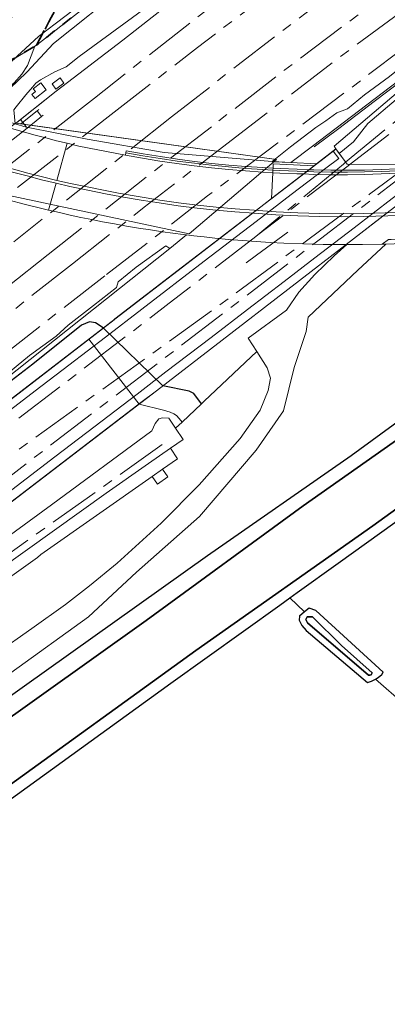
# Model space of a CAD drawing. Extents: x 105780 to 185197, y 477999 to 525027.
# Tile 219 of 562: x 107598 to 107669, y 478099 to 478290. Entities that reach past the tile are written whole.
import ezdxf

# ---------------------------------------------------------------- set-up
doc = ezdxf.new("R2010")
doc.units = 0
doc.linetypes.add('AM-AS', pattern=[16, 10, -2, 2, -2])
doc.linetypes.add('XX-HIDDEN', pattern=[4, 2, -2])
for name, color, linetype, lineweight in [('B-GV-GR-GRAS_GAZON-G', 252, 'Continuous', 13), ('B-GV-GR-MATERIAALGRENS-G', 252, 'XX-HIDDEN', 35), ('B-RO-IE-TERREINAFSCHEIDING_KUNSTMATIG_HEKWERK-G', 252, 'IE-TERREINAFSCHEIDING-KUNSTMATIG', 18), ('B-RO-IE-TERREINAFSCHEIDING_KUNSTMATIG_SCHUTTING-G', 252, 'IE-TERREINAFSCHEIDING-KUNSTMATIG-DICHT', 18), ('B-WE-AM-AS_SPOOR-G', 252, 'AM-AS', 18), ('B-WE-GW-WATERGANG_SLOOT_INSTEEK-G', 252, 'Continuous', 30), ('B-WE-KW-KUNSTWERK-GV', 170, 'Continuous', 18), ('B-WE-OG-TERREIN_ONBEGROEID-GV', 252, 'Continuous', 18), ('B1-WE-GW-TALUD_KRUIN-G', 252, 'Continuous', 25), ('B1-WE-IE-MEUBILAIR_WEGMEUBILAIR-G', 7, 'Continuous', 18), ('B1-WE-IE-MEUBILAIR_WEGMEUBILAIR-GV', 7, 'Continuous', 18), ('B1-WE-KW-KUNSTWERK_GELUIDSWERING_SCHERM-G', 170, 'Continuous', 18), ('B1-WE-KW-KUNSTWERK_PERRON-GV', 252, 'Continuous', 18), ('B1-WE-VH-ONVERHARD-GV', 252, 'Continuous', 18), ('B1-WE-VH-VERHARDING_ASFALT-GV', 252, 'Continuous', 18), ('B1-WE-VH-VERHARDING_GESLOTEN-GV', 252, 'Continuous', 18), ('B1-WE-VH-VERHARDING_HALFVERHARDING-GV', 252, 'Continuous', 18), ('B1-WE-VH-VERHARDING_OPEN-GV', 252, 'Continuous', 18)]:
    doc.layers.add(name, color=color, linetype=linetype, lineweight=lineweight)
doc.linetypes.add('IE-TERREINAFSCHEIDING-KUNSTMATIG', pattern='A,4,[82,NLCS.SHX,S=0.75,R=90,X=0,Y=0],4,-2', length=10)
doc.linetypes.add('IE-TERREINAFSCHEIDING-KUNSTMATIG-DICHT', pattern='A,8,-1,[82,NLCS.SHX,S=0.75,R=90,X=0,Y=0],-1', length=10)

msp = doc.modelspace()

# ---------------------------------------------------------------- linework, layer by layer
at = {"layer": 'B-GV-GR-GRAS_GAZON-G', "flags": 128}
for points in [[(107600.824, 478284.923), (107599.429, 478281.154), (107598.286, 478279.491), (107596.839, 478277.827), (107595.052, 478276.398), (107589.4, 478274.279), (107587.751, 478272.658), (107591.992, 478271.381), (107592.89, 478273.31), (107594.36, 478275.169), (107599.282, 478279.87), (107604.434, 478285.447), (107618.761, 478296.894), (107628.528, 478304.194), (107628.183, 478305.667), (107627.895, 478305.978), (107612.383, 478293.948), (107601.165, 478285.129)], [(107650.542, 478262.327), (107655.512, 478262.067), (107659.283, 478264.978), (107658.991, 478265.502), (107676.648, 478280.568), (107680.442, 478283.729), (107680.463, 478285.085), (107654.766, 478265.528)], [(107589.4, 478274.279), (107595.052, 478276.398), (107596.839, 478277.827), (107598.286, 478279.491), (107599.429, 478281.154), (107600.824, 478284.923), (107597.831, 478283.118), (107596.988, 478282.61), (107594.966, 478280.726), (107595.426, 478280.204)], [(107600.948, 478276.125), (107600.538, 478276.631), (107601.985, 478277.802), (107603.059, 478276.476), (107600.926, 478274.749), (107600.261, 478275.569)], [(107605.721, 478278.771), (107606.479, 478277.763), (107604.928, 478276.596), (107604.17, 478277.604)]]:
    msp.add_lwpolyline(points, close=True, dxfattribs=at)
for points in [[(107618.761, 478296.894), (107604.434, 478285.447), (107599.282, 478279.87), (107594.36, 478275.169), (107592.89, 478273.31), (107591.992, 478271.381), (107597.001, 478269.869), (107596.737, 478272.561), (107597.232, 478273.181), (107599.114, 478275.484), (107600.353, 478276.98), (107601.048, 478277.725), (107601.925, 478278.389), (107604.724, 478279.927), (107606.948, 478280.894), (107609.425, 478282.958), (107622.472, 478292.458)], [(107622.472, 478292.458), (107609.425, 478282.958), (107606.948, 478280.894), (107604.724, 478279.927), (107601.925, 478278.389), (107601.048, 478277.725), (107600.353, 478276.98), (107599.114, 478275.484), (107597.232, 478273.181), (107596.737, 478272.561), (107597.001, 478269.869), (107598.041, 478270.694), (107604.974, 478276.194), (107617.941, 478286.114), (107631.373, 478296.74)], [(107595.405, 478219.294), (107600.419, 478223.167), (107609.888, 478230.733), (107611.42, 478231.399), (107612.628, 478231.236), (107614.128, 478230.217), (107625.686, 478218.969), (107630.829, 478217.94), (107631.728, 478217.521), (107633.204, 478215.494), (107633.75, 478216.006), (107643.922, 478225.669), (107642.282, 478228.256), (107649.701, 478233.668), (107652.122, 478237.163), (107655.186, 478240.593), (107658.959, 478244.23), (107661.438, 478246.398), (107660.648, 478246.396), (107656.835, 478246.44), (107653.023, 478246.537), (107649.212, 478246.688), (107646.525, 478246.829), (107643.839, 478246.998), (107641.155, 478247.195), (107638.473, 478247.42), (107635.794, 478247.673), (107633.752, 478247.885), (107631.712, 478248.114), (107630.311, 478248.283), (107627.025, 478245.672), (107592.303, 478218.075)], [(107583.715, 478181.069), (107604.085, 478195.858), (107623.578, 478210.27), (107624.207, 478211.669), (107624.93, 478212.552), (107625.657, 478212.741), (107626.854, 478212.71), (107628.141, 478210.745), (107629.425, 478211.95), (107628.876, 478212.66), (107628.345, 478213.207), (107627.838, 478213.557), (107627.109, 478213.866), (107625.836, 478214.265), (107621.091, 478215.434), (107611.313, 478228.053), (107570.73, 478196.843)], [(107573.024, 478152.688), (107600.278, 478171.854), (107606.787, 478176.517), (107611.44, 478180.123), (107616.8, 478184.545), (107625.36, 478192.296), (107632.73, 478199.728), (107640.742, 478208.762), (107644.576, 478214.226), (107646.149, 478218.089), (107646.578, 478220.46), (107645.961, 478222.453), (107643.922, 478225.669), (107633.75, 478216.006), (107633.204, 478215.494), (107629.425, 478211.95), (107628.141, 478210.745), (107629.665, 478208.588), (107627.17, 478206.889), (107628.533, 478204.834), (107625.637, 478202.804), (107626.693, 478201.309), (107624.659, 478199.873), (107623.599, 478201.374), (107602.026, 478186.25), (107601.353, 478185.635), (107547.007, 478146.913)], [(107672.618, 478157.112), (107667.023, 478162.036), (107666.232, 478161.602), (107665.474, 478161.39), (107653.544, 478171.471), (107652.714, 478172.433), (107652.203, 478173.494), (107652.214, 478174.232), (107653.175, 478175.062), (107650.353, 478177.812), (107648.403, 478176.411), (107627.243, 478161.211), (107590.581, 478134.762), (107570.404, 478120.736), (107565.733, 478117.49), (107565.502, 478117.329), (107565.333, 478117.211), (107539.943, 478097.716)]]:
    msp.add_lwpolyline(points, dxfattribs=at)
at = {"layer": 'B-GV-GR-MATERIAALGRENS-G', "flags": 128}
for points in [[(107592.524, 478279.042), (107595.024, 478281.913), (107596.955, 478282.59), (107596.988, 478282.61), (107597.831, 478283.118), (107600.824, 478284.923), (107601.165, 478285.129), (107603.752, 478290.022), (107606.122, 478294.421), (107610.703, 478304.155), (107612.706, 478309.036), (107614.107, 478312.448), (107620.676, 478317.524), (107641.102, 478333.513), (107651.937, 478342.157), (107652.519, 478346.753), (107646.8, 478345.706), (107639.722, 478344.64), (107638.085, 478344.348), (107633.197, 478343.345), (107624.401, 478341.897), (107622.072, 478341.562), (107619.03, 478341.371), (107615.559, 478329.364), (107614.378, 478324.194), (107611.526, 478316.173), (107608.875, 478310.875), (107605.003, 478304.895), (107601.178, 478299.682), (107598.782, 478296.579), (107597.361, 478293.875), (107596.367, 478290.986), (107595.563, 478287.186), (107594.089, 478282.125), (107592.352, 478278.844)], [(107603.752, 478290.022), (107601.165, 478285.129), (107612.383, 478293.948), (107627.895, 478305.978), (107630.436, 478307.949), (107631.205, 478308.545), (107625.737, 478315.649), (107623.522, 478313.886), (107620.676, 478317.524), (107614.107, 478312.448), (107612.706, 478309.036), (107610.703, 478304.155), (107606.122, 478294.421)]]:
    msp.add_lwpolyline(points, close=True, dxfattribs=at)
at = {"layer": 'B-RO-IE-TERREINAFSCHEIDING_KUNSTMATIG_HEKWERK-G', "flags": 128}
for points in [[(107961.993, 478538.525), (107960.393, 478539.218), (107958.023, 478538.784), (107955.663, 478537.499), (107915.734, 478510.517), (107899.752, 478499.86), (107882.336, 478487.734), (107884.22, 478484.597), (107870.595, 478475.2), (107852.368, 478464.176), (107835.586, 478453.34), (107829.724, 478449.114), (107825.12, 478446.458), (107821.645, 478444.283), (107815.078, 478439.897), (107800.008, 478428.752), (107788.9, 478421.476), (107753.163, 478397.088), (107729.564, 478379.182), (107715.55, 478369.612), (107698.651, 478358.281), (107683.236, 478347.785), (107675.077, 478341.757), (107663.369, 478332.648), (107658.647, 478328.411), (107655.748, 478325.675), (107651.242, 478320.688), (107641.102, 478333.513), (107620.676, 478317.524), (107623.522, 478313.886), (107628.199, 478307.314), (107611.805, 478294.656), (107601.536, 478286.847), (107594.966, 478280.726)], [(107655.094, 478265.368), (107659.865, 478268.948), (107666.723, 478274.187), (107679.721, 478284.028), (107693.353, 478294.739), (107694.191, 478294.926), (107706.961, 478305.321), (107720.613, 478316.391)], [(107641.874, 478242.872), (107643.894, 478244.365), (107649.996, 478248.822)]]:
    msp.add_lwpolyline(points, dxfattribs=at)
at = {"layer": 'B-RO-IE-TERREINAFSCHEIDING_KUNSTMATIG_SCHUTTING-G', "flags": 128}
for points in [[(107654.766, 478265.528), (107680.463, 478285.085), (107688.424, 478291.143), (107692.843, 478294.805), (107693.709, 478294.528), (107717.967, 478314.129), (107729.899, 478323.911)], [(107676.648, 478280.568), (107658.991, 478265.502), (107659.283, 478264.978), (107655.512, 478262.067)], [(107601.595, 478272.62), (107601.295, 478272.367), (107598.094, 478269.859)], [(107600.025, 478269.591), (107602.156, 478271.273), (107602.465, 478271.514)], [(107585.436, 478258.136), (107599.334, 478269.046), (107600.025, 478269.591)], [(107655.047, 478261.709), (107658.753, 478264.569), (107659.283, 478264.978)], [(107682.286, 478262.602), (107669.262, 478252.562), (107662.71, 478247.511), (107624.443, 478218.011), (107459.914, 478091.989), (107444.916, 478080.573), (107401.461, 478047.181), (107391.924, 478039.793), (107378.031, 478028.863), (107364.658, 478018.132), (107342.43, 478000.013)], [(107360.468, 478016.653), (107363.17, 478018.814), (107362.99, 478019.058), (107367.991, 478023.099), (107375.231, 478028.89), (107382.583, 478034.705), (107392.778, 478042.647), (107400.413, 478048.58), (107407.3, 478053.94), (107415.807, 478060.499), (107424.91, 478067.413), (107431.44, 478072.484), (107437.156, 478076.849), (107442.755, 478081.126), (107448.112, 478085.258), (107454.146, 478089.856), (107459.548, 478094.021), (107464.838, 478098.051), (107471.704, 478103.306), (107477.071, 478107.424), (107483.622, 478112.438), (107490.579, 478117.799), (107495.905, 478121.848), (107502.567, 478126.972), (107509.416, 478132.247), (107514.476, 478136.093), (107519.371, 478139.828), (107526.839, 478145.545), (107533.13, 478150.338), (107539.786, 478155.475), (107548.341, 478162.006), (107555.328, 478167.354), (107560.13, 478171.027), (107566.865, 478176.213), (107573.384, 478181.196), (107577.295, 478184.219), (107582.221, 478187.972), (107587.955, 478192.394), (107596.334, 478198.772), (107604.719, 478205.186), (107610.924, 478209.914), (107620.676, 478217.361), (107626.284, 478221.682), (107635.054, 478228.372), (107642.14, 478233.814), (107649.232, 478239.269), (107655.23, 478243.864), (107662.825, 478249.663), (107670.23, 478255.331), (107677.649, 478261.002), (107679.497, 478262.418)], [(107659.848, 478263.116), (107657.327, 478261.252), (107650.602, 478256.116), (107643.806, 478250.916), (107633.738, 478243.166), (107621.607, 478233.893), (107614.528, 478228.401), (107607.468, 478223.021), (107600.921, 478218.004), (107594.407, 478212.994), (107585.174, 478205.95), (107577.114, 478199.77), (107569.991, 478194.29), (107564.185, 478189.845), (107556.744, 478184.137), (107551.158, 478179.86), (107545.31, 478175.352), (107539.284, 478170.782), (107531.842, 478165.058), (107522.569, 478157.967), (107515.883, 478152.82), (107509.608, 478148.058), (107503.845, 478143.601), (107497.904, 478139.077), (107490.874, 478133.671), (107486.415, 478130.271), (107480.197, 478125.485), (107475.034, 478121.573), (107470.371, 478117.979), (107464.297, 478113.288), (107457.829, 478108.332), (107451.545, 478103.52), (107446.046, 478099.292), (107439.983, 478094.672), (107433.222, 478089.487), (107424.583, 478082.859), (107418.025, 478077.806), (107409.604, 478071.389), (107400.01, 478064.03), (107394.007, 478059.374), (107393.844, 478059.576), (107392.137, 478058.251)], [(107647.104, 478261.238), (107647.148, 478262.103)], [(107647.148, 478262.103), (107655.047, 478261.709)], [(107646.805, 478255.358), (107654.059, 478260.947), (107655.047, 478261.709)], [(107646.805, 478255.358), (107647.06, 478260.37)], [(107647.06, 478260.37), (107647.085, 478260.869)], [(107647.085, 478260.869), (107647.104, 478261.238)], [(107317.138, 478000.013), (107322.007, 478004.117), (107343.016, 478021.224), (107365.095, 478038.965), (107389.089, 478057.641), (107401.715, 478067.469), (107454.618, 478107.936), (107499.874, 478142.729), (107570.73, 478196.843), (107611.313, 478228.053), (107643.808, 478253.05), (107646.805, 478255.358)]]:
    msp.add_lwpolyline(points, dxfattribs=at)
for points in [[(107752.387, 478279.867), (107748.68, 478278.265), (107745.374, 478276.909), (107742.047, 478275.607), (107738.699, 478274.359), (107735.33, 478273.168), (107731.943, 478272.031), (107728.695, 478270.991), (107725.434, 478269.995), (107722.16, 478269.044), (107718.872, 478268.137), (107715.573, 478267.275), (107711.412, 478266.252), (107706.911, 478265.286), (107704.481, 478264.784), (107702.045, 478264.312), (107699.604, 478263.87), (107697.157, 478263.457), (107694.706, 478263.074), (107689.552, 478262.327), (107688.871, 478262.268), (107684.116, 478261.727), (107680.922, 478261.415), (107677.723, 478261.149), (107674.522, 478260.929), (107671.317, 478260.755), (107668.11, 478260.627), (107664.839, 478260.521), (107661.567, 478260.472), (107658.295, 478260.479), (107655.023, 478260.542), (107653.606, 478260.594), (107651.753, 478260.662), (107648.43, 478260.795), (107647.085, 478260.869), (107645.109, 478260.977), (107641.791, 478261.208), (107638.477, 478261.487), (107635.168, 478261.816), (107631.826, 478262.2), (107628.49, 478262.634), (107625.161, 478263.119), (107621.84, 478263.654), (107618.527, 478264.239), (107618.436, 478263.744), (107621.756, 478263.158), (107625.085, 478262.623), (107628.422, 478262.138), (107631.765, 478261.703), (107635.115, 478261.319), (107638.431, 478260.99), (107641.752, 478260.71), (107645.077, 478260.478), (107647.06, 478260.37), (107648.404, 478260.296), (107651.734, 478260.162), (107652.986, 478260.116), (107655.012, 478260.042), (107658.291, 478259.979), (107661.571, 478259.972), (107664.85, 478260.021), (107668.128, 478260.127), (107671.342, 478260.255), (107674.554, 478260.429), (107677.763, 478260.65), (107680.969, 478260.917), (107684.17, 478261.23), (107688.737, 478261.704), (107694.78, 478262.58), (107703.59, 478264.103), (107711.525, 478265.765), (107715.696, 478266.79), (107719.002, 478267.653), (107722.296, 478268.562), (107725.577, 478269.515), (107728.845, 478270.513), (107732.099, 478271.556), (107735.592, 478272.733), (107739.065, 478273.965), (107742.52, 478275.25), (107745.953, 478276.59), (107749.366, 478277.982), (107752.619, 478279.397)], [(107688.871, 478262.268), (107689.44, 478262.704), (107684.076, 478262.095), (107680.887, 478261.783), (107677.694, 478261.517), (107674.497, 478261.297), (107671.298, 478261.124), (107668.096, 478260.997), (107664.831, 478260.891), (107661.565, 478260.842), (107658.298, 478260.848), (107655.032, 478260.912), (107654.065, 478260.947), (107651.767, 478261.031), (107648.449, 478261.164), (107647.104, 478261.238), (107645.134, 478261.346), (107641.821, 478261.576), (107638.512, 478261.856), (107635.208, 478262.184), (107631.871, 478262.567), (107628.541, 478263), (107625.217, 478263.484), (107621.901, 478264.019), (107618.594, 478264.603), (107618.527, 478264.239), (107621.84, 478263.654), (107625.161, 478263.119), (107628.49, 478262.634), (107631.826, 478262.2), (107635.168, 478261.816), (107638.477, 478261.487), (107641.791, 478261.208), (107645.109, 478260.977), (107647.085, 478260.869), (107648.43, 478260.795), (107651.753, 478260.662), (107653.606, 478260.594), (107655.023, 478260.542), (107658.295, 478260.479), (107661.567, 478260.472), (107664.839, 478260.521), (107668.11, 478260.627), (107671.317, 478260.755), (107674.522, 478260.929), (107677.723, 478261.149), (107680.922, 478261.415), (107684.116, 478261.727)], [(107668.275, 478246.469), (107669.011, 478246.479), (107669.02, 478246.488), (107677.221, 478246.819), (107683.107, 478247.211), (107683.382, 478247.235), (107690.898, 478247.904), (107699.181, 478248.876), (107710.074, 478250.604), (107714.78, 478251.514), (107714.731, 478251.854), (107724.008, 478253.823), (107734.076, 478256.315), (107743.92, 478259.153), (107752.743, 478262.019), (107759.161, 478264.342), (107759.006, 478264.788), (107758.964, 478264.771), (107752.315, 478262.365), (107749.009, 478261.261), (107745.69, 478260.195), (107742.36, 478259.167), (107739.017, 478258.177), (107735.664, 478257.226), (107731.503, 478256.117), (107727.325, 478255.073), (107723.131, 478254.095), (107718.922, 478253.181), (107714.7, 478252.333), (107710.193, 478251.483), (107705.67, 478250.716), (107701.135, 478250.032), (107696.587, 478249.431), (107692.03, 478248.913), (107689.069, 478248.6), (107686.105, 478248.323), (107683.138, 478248.082), (107680.167, 478247.877), (107677.195, 478247.709), (107670.01, 478247.382), (107669.49, 478247.373)]]:
    msp.add_lwpolyline(points, close=True, dxfattribs=at)
at = {"layer": 'B-WE-AM-AS_SPOOR-G', "flags": 128}
for points in [[(107969.603, 478530.817), (107965.311, 478528.024), (107864.19, 478459.52), (107835.298, 478439.774), (107810.071, 478422.355), (107799.345, 478414.798), (107778.622, 478400.002), (107754.83, 478382.889), (107722.632, 478359.287), (107713.466, 478352.492), (107687.502, 478332.988), (107663.322, 478314.589), (107635.553, 478293.042), (107612.393, 478274.843)], [(107922.491, 478491.604), (107920.044, 478490.073), (107871.059, 478456.858), (107836.304, 478433.152), (107816.059, 478419.196), (107783.069, 478396.047), (107758.291, 478378.33), (107737.981, 478363.667), (107689.941, 478328.276), (107670.95, 478314.059), (107632.404, 478284.653), (107618.01, 478273.473)], [(107803.256, 478398.781), (107785.451, 478386.819), (107777.691, 478381.505), (107745.249, 478358.913), (107729.979, 478348.091), (107708.098, 478332.299), (107689.822, 478318.826), (107653.498, 478291.422), (107640.337, 478281.318), (107627.356, 478271.194)], [(107816.956, 478387.373), (107798.023, 478376.392), (107786.462, 478368.633), (107781.512, 478365.103), (107763.281, 478351.548), (107741.501, 478335.574), (107681.6, 478291.206), (107672.192, 478284.336), (107648.054, 478266.146)], [(107763.496, 478364.469), (107747.243, 478353.081), (107683.201, 478305.765), (107649.38, 478280.329), (107635.113, 478269.302)], [(107723.126, 478329.038), (107685.368, 478301.493), (107659.297, 478282.261), (107640.669, 478267.947)], [(107681.145, 478278.868), (107661.201, 478262.393)], [(107682.278, 478277.487), (107662.083, 478262.032)], [(107612.393, 478274.843), (107583.354, 478252.023)], [(107618.01, 478273.473), (107588.094, 478250.236)], [(107627.356, 478271.194), (107596.784, 478246.96)], [(107635.113, 478269.302), (107624.95, 478261.448), (107603.435, 478244.453)], [(107640.669, 478267.947), (107622.069, 478253.656), (107608.131, 478242.683)], [(107648.054, 478266.146), (107634.383, 478255.844), (107614.412, 478240.314)], [(107675.39, 478262.148), (107666.459, 478255.303), (107656.337, 478247.545), (107637.836, 478233.364), (107603.854, 478207.44), (107575.208, 478185.418), (107550.417, 478166.489), (107523.805, 478145.994), (107468.363, 478103.491), (107403.355, 478053.76), (107380.37, 478036.044), (107354.228, 478015.014), (107335.922, 478000.013)], [(107673.727, 478262.039), (107665.807, 478256.181), (107654.144, 478247.556), (107636.777, 478234.713), (107514.312, 478146.617)], [(107660.772, 478262.039), (107644.129, 478248.291)], [(107661.201, 478262.393), (107660.772, 478262.039)], [(107662.083, 478262.032), (107661.691, 478261.732)], [(107661.691, 478261.732), (107644.129, 478248.291)], [(107643.739, 478247.99), (107626.927, 478235.004), (107513.249, 478148.109)], [(107644.129, 478248.291), (107643.739, 478247.99)], [(107603.435, 478244.453), (107477.464, 478144.942)], [(107608.131, 478242.683), (107480.003, 478141.81)], [(107614.412, 478240.314), (107591.738, 478222.682), (107530.566, 478174.393), (107503.028, 478152.818), (107470.874, 478127.279), (107406.306, 478076.395), (107392.27, 478064.472), (107388.676, 478061.27), (107386.039, 478058.867), (107378.275, 478050.868), (107374.146, 478046.01)], [(107625.547, 478207.578), (107536.8, 478144.293), (107518.264, 478130.676), (107501.525, 478117.997), (107469.577, 478093.502), (107459.646, 478085.988), (107449.967, 478078.385), (107436.748, 478068.458), (107390.71, 478033.374), (107378.224, 478023.464), (107365.778, 478013.906), (107353.834, 478004.547), (107348.375, 478000.013)]]:
    msp.add_lwpolyline(points, dxfattribs=at)
at = {"layer": 'B-WE-GW-WATERGANG_SLOOT_INSTEEK-G', "flags": 128}
for points in [[(107426.949, 478000.013), (107440.441, 478013.229), (107469.621, 478039.895), (107499.204, 478066.33), (107505.95, 478072.359), (107532.43, 478094.741), (107559.089, 478115.012), (107564.4, 478118.833), (107592.98, 478139.394), (107632.093, 478167.6), (107666.507, 478191.763), (107700.079, 478216.043), (107716.809, 478227.921), (107729.868, 478234.054), (107736.425, 478236.552), (107761.573, 478246.132), (107809.929, 478264.817), (107821.167, 478268.973), (107830.63, 478274.316), (107855.654, 478290.921), (107881.53, 478308.146)], [(107855.954, 478304.096), (107830.931, 478287.491), (107816.256, 478279.062), (107804.901, 478274.169), (107785.389, 478266.656), (107755.385, 478255.502), (107732.547, 478246.691), (107725.905, 478244.129), (107712.637, 478238.105), (107701.234, 478229.944), (107682.69, 478216.617), (107652.963, 478195.653), (107622.479, 478173.436), (107591.469, 478151.331), (107561.514, 478129.211), (107558.441, 478126.966), (107522.608, 478100.791), (107510.525, 478089.372), (107494.001, 478074.453), (107490.648, 478071.425), (107467.662, 478050.046), (107439.889, 478025.784), (107423.214, 478010.426), (107411.805, 478000.013)]]:
    msp.add_lwpolyline(points, dxfattribs=at)
for points in [[(107701.234, 478229.944), (107712.637, 478238.105), (107725.905, 478244.129), (107732.547, 478246.691), (107731.634, 478249.077), (107720.214, 478244.704), (107711.182, 478239.988), (107697.555, 478231.122), (107662.274, 478205.39), (107634.362, 478185.981), (107594.082, 478157.266), (107576.385, 478144.137), (107557.948, 478130.914), (107556.387, 478129.77), (107558.441, 478126.966), (107561.514, 478129.211), (107591.469, 478151.331), (107622.479, 478173.436), (107652.963, 478195.653), (107682.69, 478216.617)], [(107737.161, 478234.629), (107736.425, 478236.552), (107729.868, 478234.054), (107716.809, 478227.921), (107700.079, 478216.043), (107666.507, 478191.763), (107632.093, 478167.6), (107592.98, 478139.394), (107564.4, 478118.833), (107565.502, 478117.329), (107565.733, 478117.49), (107570.404, 478120.736), (107590.581, 478134.762), (107627.243, 478161.211), (107648.403, 478176.411), (107650.353, 478177.812), (107651.812, 478178.859), (107659.747, 478184.559), (107695.768, 478210.385), (107716.116, 478224.529), (107724.09, 478229.05), (107735.06, 478233.823), (107735.339, 478233.945)], [(107668.515, 478163.359), (107655.393, 478175.345), (107654.135, 478175.786), (107653.175, 478175.062), (107652.214, 478174.232), (107652.203, 478173.494), (107652.714, 478172.433), (107653.544, 478171.471), (107665.474, 478161.39), (107666.232, 478161.602), (107667.023, 478162.036), (107667.544, 478162.322), (107668.2, 478162.893)], [(107653.787, 478172.972), (107653.48, 478173.609), (107653.699, 478174.133), (107654.753, 478174.118), (107660.364, 478168.552), (107666.318, 478163.223), (107666.13, 478162.884), (107665.865, 478162.785), (107665.619, 478162.767)], [(107666.318, 478163.223), (107660.364, 478168.552), (107654.753, 478174.118), (107653.699, 478174.133), (107653.48, 478173.609), (107653.787, 478172.972), (107665.619, 478162.767), (107665.865, 478162.785), (107666.13, 478162.884)]]:
    msp.add_lwpolyline(points, close=True, dxfattribs=at)
at = {"layer": 'B-WE-KW-KUNSTWERK-GV', "flags": 128}
for points in [[(107595.605, 478255.116), (107599.02, 478254.209), (107602.447, 478253.351), (107603.518, 478253.094), (107605.603, 478252.608), (107607.692, 478252.14), (107609.785, 478251.69), (107611.882, 478251.259), (107613.983, 478250.846), (107616.3, 478250.413), (107618.621, 478250.003), (107620.945, 478249.615), (107623.273, 478249.249), (107625.605, 478248.905), (107627.638, 478248.624), (107629.674, 478248.36), (107630.311, 478248.283), (107631.712, 478248.114), (107633.752, 478247.885), (107635.794, 478247.673), (107636.714, 478247.586), (107637.867, 478248.473), (107643.127, 478252.526), (107643.808, 478253.05), (107646.805, 478255.358), (107654.059, 478260.947), (107655.512, 478262.067), (107650.542, 478262.327), (107647.216, 478262.501), (107647.755, 478262.963), (107597.047, 478270.005)], [(107672.762, 478261.975), (107661.466, 478262.035), (107659.915, 478264.126), (107659.283, 478264.978), (107655.512, 478262.067), (107654.059, 478260.947), (107646.805, 478255.358), (107643.808, 478253.05), (107643.127, 478252.526), (107637.867, 478248.473), (107636.714, 478247.586), (107570.73, 478196.843), (107499.874, 478142.729), (107454.555, 478107.887), (107401.715, 478067.469), (107365.095, 478038.965), (107343.016, 478021.224), (107322.007, 478004.117), (107317.138, 478000.013)], [(107459.914, 478091.989), (107621.71, 478215.91), (107624.443, 478218.011), (107662.71, 478247.511), (107668.483, 478251.961), (107669.262, 478252.562), (107679.995, 478260.836)]]:
    msp.add_lwpolyline(points, dxfattribs=at)
at = {"layer": 'B-WE-OG-TERREIN_ONBEGROEID-GV', "flags": 128}
msp.add_lwpolyline([(107695.768, 478210.385), (107659.747, 478184.559), (107651.812, 478178.859), (107650.353, 478177.812), (107653.175, 478175.062), (107654.135, 478175.786), (107655.393, 478175.345), (107668.515, 478163.359), (107668.2, 478162.893), (107667.544, 478162.322), (107667.023, 478162.036), (107672.618, 478157.112)], dxfattribs=at)
at = {"layer": 'B1-WE-GW-TALUD_KRUIN-G', "flags": 128}
msp.add_lwpolyline([(107633.204, 478215.494), (107631.728, 478217.521), (107630.829, 478217.94), (107625.686, 478218.969), (107614.128, 478230.217), (107612.628, 478231.236), (107611.42, 478231.399), (107609.888, 478230.733), (107600.419, 478223.167), (107595.405, 478219.294), (107585.611, 478211.241), (107561.984, 478193.192), (107547.735, 478181.789), (107520.681, 478160.515), (107509.246, 478151.652), (107478.494, 478127.243), (107459.195, 478112.599), (107455.173, 478108.869), (107454.618, 478107.936)], dxfattribs=at)
at = {"layer": 'B1-WE-IE-MEUBILAIR_WEGMEUBILAIR-G', "flags": 128}
msp.add_lwpolyline([(107659.299, 478264.923), (107651.683, 478259.038), (107629.525, 478242.077), (107616.381, 478231.977), (107616.254, 478231.822), (107592.36, 478213.436), (107563.854, 478191.627), (107548.102, 478179.532), (107534.164, 478168.876), (107520.037, 478158.062), (107512.461, 478152.224), (107500.468, 478143.048), (107489.142, 478134.352), (107479.489, 478126.965), (107469.22, 478119.106), (107450.174, 478104.486), (107434.23, 478092.298), (107426.509, 478086.381), (107416.731, 478078.857), (107406.961, 478071.379), (107397.313, 478063.956), (107389.331, 478057.785)], dxfattribs=at)
at = {"layer": 'B1-WE-IE-MEUBILAIR_WEGMEUBILAIR-GV', "flags": 128}
msp.add_lwpolyline([(107601.295, 478272.367), (107598.094, 478269.859), (107600.025, 478269.591), (107602.156, 478271.273)], close=True, dxfattribs=at)
at = {"layer": 'B1-WE-KW-KUNSTWERK_GELUIDSWERING_SCHERM-G', "flags": 128}
msp.add_lwpolyline([(107908.386, 478495.889), (107902.28, 478491.843), (107856.342, 478460.521), (107808.203, 478427.469), (107806.976, 478426.69), (107788.72, 478413.783), (107762.109, 478394.678), (107722.864, 478366.032), (107696.751, 478346.6), (107646.06, 478308.131), (107631.373, 478296.74), (107617.941, 478286.114), (107604.974, 478276.194), (107597.001, 478269.869)], dxfattribs=at)
at = {"layer": 'B1-WE-KW-KUNSTWERK_PERRON-GV', "flags": 128}
msp.add_lwpolyline([(107450.259, 478073.77), (107497.264, 478109.972), (107524.596, 478130.576), (107547.007, 478146.913), (107601.353, 478185.635), (107602.026, 478186.25), (107623.599, 478201.374), (107625.637, 478202.804), (107628.533, 478204.834), (107627.17, 478206.889), (107622.915, 478203.89), (107614.715, 478198.152), (107557.817, 478157.506), (107537.639, 478143), (107511.047, 478123.498), (107475.674, 478096.38), (107445.614, 478073.159)], dxfattribs=at)
at = {"layer": 'B1-WE-VH-ONVERHARD-GV', "flags": 128}
for points in [[(107596.516, 478260.502), (107599.324, 478259.739), (107602.142, 478259.012), (107604.969, 478258.319), (107607.662, 478257.694), (107611.112, 478256.961), (107614.571, 478256.274), (107618.039, 478255.632), (107621.515, 478255.035), (107624.998, 478254.484), (107628.66, 478253.961), (107632.33, 478253.502), (107636.008, 478253.106), (107639.693, 478252.775), (107643.382, 478252.507), (107647.648, 478252.217), (107651.918, 478252.006), (107656.191, 478251.874), (107660.467, 478251.82), (107664.742, 478251.845), (107676.315, 478252.204)], [(107677.117, 478252.817), (107664.735, 478252.415), (107660.469, 478252.39), (107656.203, 478252.444), (107651.939, 478252.576), (107647.678, 478252.787), (107643.422, 478253.076), (107639.742, 478253.343), (107636.066, 478253.674), (107632.398, 478254.068), (107628.736, 478254.526), (107625.083, 478255.048), (107617.093, 478256.381), (107607.785, 478258.25), (107605.122, 478258.868), (107602.298, 478259.559), (107599.483, 478260.286), (107596.677, 478261.048)], [(107570.73, 478196.843), (107611.313, 478228.053), (107621.091, 478215.434), (107625.836, 478214.265), (107627.109, 478213.866), (107627.838, 478213.557), (107628.345, 478213.207), (107628.876, 478212.66), (107629.425, 478211.95), (107633.204, 478215.494), (107631.728, 478217.521), (107630.829, 478217.94), (107625.686, 478218.969), (107614.128, 478230.217), (107612.628, 478231.236), (107611.42, 478231.399), (107609.888, 478230.733), (107600.419, 478223.167), (107595.405, 478219.294)]]:
    msp.add_lwpolyline(points, dxfattribs=at)
at = {"layer": 'B1-WE-VH-VERHARDING_ASFALT-GV', "flags": 128}
for points in [[(107607.125, 478266.08), (107605.044, 478266.583), (107602.968, 478267.106), (107600.898, 478267.649), (107598.832, 478268.212), (107596.772, 478268.795), (107593.286, 478269.829), (107590.332, 478270.751), (107587.392, 478271.712), (107585.725, 478272.282), (107579.85, 478266.401), (107579.871, 478266.393), (107583.003, 478265.302), (107586.148, 478264.248), (107589.306, 478263.233), (107591.095, 478262.677), (107593.881, 478261.845), (107596.677, 478261.048), (107599.483, 478260.286), (107602.298, 478259.559), (107605.122, 478258.868)], [(107604.969, 478258.319), (107602.142, 478259.012), (107599.324, 478259.739), (107596.516, 478260.502), (107593.717, 478261.3), (107590.928, 478262.132), (107588.764, 478262.807), (107585.675, 478263.805), (107582.597, 478264.839), (107579.532, 478265.909), (107579.405, 478265.956), (107576.123, 478262.67), (107584.733, 478259.632), (107584.438, 478259.4), (107583.962, 478258.622), (107585.436, 478258.136), (107585.446, 478258.133), (107588.818, 478257.078), (107592.204, 478256.072), (107595.605, 478255.116), (107599.02, 478254.209), (107602.447, 478253.351), (107603.518, 478253.094)]]:
    msp.add_lwpolyline(points, close=True, dxfattribs=at)
for points in [[(107671.342, 478260.255), (107668.128, 478260.127), (107664.85, 478260.021), (107661.571, 478259.972), (107658.291, 478259.979), (107655.012, 478260.042), (107652.986, 478260.116), (107651.734, 478260.162), (107648.404, 478260.296), (107647.06, 478260.37), (107645.077, 478260.478), (107641.752, 478260.71), (107638.431, 478260.99), (107635.115, 478261.319), (107631.765, 478261.703), (107628.422, 478262.138), (107625.085, 478262.623), (107621.756, 478263.158), (107618.436, 478263.744), (107609.409, 478265.552), (107607.125, 478266.08), (107605.122, 478258.868), (107607.785, 478258.25), (107617.093, 478256.381), (107625.083, 478255.048), (107628.736, 478254.526), (107632.398, 478254.068), (107636.066, 478253.674), (107639.742, 478253.343), (107643.422, 478253.076), (107647.678, 478252.787), (107651.939, 478252.576), (107656.203, 478252.444), (107660.469, 478252.39), (107664.735, 478252.415), (107677.117, 478252.817)], [(107676.315, 478252.204), (107664.742, 478251.845), (107660.467, 478251.82), (107656.191, 478251.874), (107651.918, 478252.006), (107647.648, 478252.217), (107643.382, 478252.507), (107639.693, 478252.775), (107636.008, 478253.106), (107632.33, 478253.502), (107628.66, 478253.961), (107624.998, 478254.484), (107621.515, 478255.035), (107618.039, 478255.632), (107614.571, 478256.274), (107611.112, 478256.961), (107607.662, 478257.694), (107604.969, 478258.319), (107603.518, 478253.094), (107605.603, 478252.608), (107607.692, 478252.14), (107609.785, 478251.69), (107611.882, 478251.259), (107613.983, 478250.846), (107616.3, 478250.413), (107618.621, 478250.003), (107620.945, 478249.615), (107623.273, 478249.249), (107625.605, 478248.905), (107627.638, 478248.624), (107629.674, 478248.36), (107630.311, 478248.283), (107631.712, 478248.114), (107633.752, 478247.885), (107635.794, 478247.673), (107638.473, 478247.42), (107641.155, 478247.195), (107643.839, 478246.998), (107646.525, 478246.829), (107649.212, 478246.688), (107653.023, 478246.537), (107656.835, 478246.44), (107660.648, 478246.396), (107661.438, 478246.398), (107664.462, 478246.406), (107668.275, 478246.469), (107669.49, 478247.373)]]:
    msp.add_lwpolyline(points, dxfattribs=at)
at = {"layer": 'B1-WE-VH-VERHARDING_GESLOTEN-GV', "flags": 128}
for points in [[(107672.762, 478261.975), (107661.466, 478262.035), (107659.915, 478264.126), (107659.283, 478264.978), (107655.512, 478262.067), (107650.542, 478262.327), (107647.031, 478262.511), (107646.904, 478262.522), (107625.925, 478264.299), (107611.003, 478266.877), (107599.203, 478269.214), (107599.122, 478269.23), (107597.001, 478269.869)], [(107596.772, 478268.795), (107598.832, 478268.212), (107600.898, 478267.649), (107602.968, 478267.106), (107605.044, 478266.583), (107607.125, 478266.08), (107609.409, 478265.552), (107618.436, 478263.744), (107618.527, 478264.239), (107618.594, 478264.603), (107621.901, 478264.019), (107625.217, 478263.484), (107628.541, 478263), (107631.871, 478262.567), (107635.208, 478262.184), (107638.512, 478261.856), (107641.821, 478261.576), (107645.134, 478261.346), (107647.104, 478261.238), (107648.449, 478261.164), (107651.767, 478261.031), (107654.065, 478260.947), (107655.032, 478260.912), (107658.298, 478260.848), (107661.565, 478260.842), (107664.831, 478260.891), (107668.096, 478260.997), (107671.298, 478261.124)], [(107594.407, 478212.994), (107600.921, 478218.004), (107607.468, 478223.021), (107614.528, 478228.401), (107621.607, 478233.893), (107633.738, 478243.166), (107643.806, 478250.916), (107650.602, 478256.116), (107657.327, 478261.252), (107659.848, 478263.116), (107658.753, 478264.569), (107655.047, 478261.709), (107654.059, 478260.947), (107646.805, 478255.358)], [(107342.43, 478000.013), (107364.658, 478018.132), (107378.031, 478028.863), (107391.924, 478039.793), (107401.461, 478047.181), (107444.916, 478080.573), (107459.914, 478091.989), (107621.71, 478215.91), (107624.443, 478218.011), (107662.71, 478247.511), (107669.262, 478252.562), (107679.995, 478260.836), (107682.286, 478262.602), (107679.497, 478262.418)], [(107646.805, 478255.358), (107643.808, 478253.05), (107611.313, 478228.053), (107570.73, 478196.843), (107499.874, 478142.729), (107454.618, 478107.936), (107401.715, 478067.469), (107365.095, 478038.965), (107343.016, 478021.224), (107322.007, 478004.117), (107317.138, 478000.013)], [(107670.23, 478255.331), (107662.825, 478249.663), (107655.23, 478243.864), (107649.232, 478239.269), (107642.14, 478233.814), (107635.054, 478228.372), (107626.284, 478221.682), (107620.676, 478217.361), (107610.924, 478209.914), (107604.719, 478205.186), (107596.334, 478198.772)], [(107581.008, 478152.349), (107611.246, 478174.129), (107620.55, 478182.799), (107632.815, 478193.583), (107643.81, 478206.482), (107649.097, 478214.095), (107651.211, 478222.553), (107653.537, 478229.531), (107653.898, 478232.344), (107663.596, 478241.456), (107669.011, 478246.479), (107668.275, 478246.469), (107664.462, 478246.406), (107661.438, 478246.398), (107658.959, 478244.23), (107655.186, 478240.593), (107652.122, 478237.163), (107649.701, 478233.668), (107642.282, 478228.256), (107643.922, 478225.669), (107645.961, 478222.453), (107646.578, 478220.46), (107646.149, 478218.089), (107644.576, 478214.226), (107640.742, 478208.762), (107632.73, 478199.728), (107625.36, 478192.296), (107616.8, 478184.545), (107611.44, 478180.123), (107606.787, 478176.517), (107600.278, 478171.854), (107573.024, 478152.688)]]:
    msp.add_lwpolyline(points, dxfattribs=at)
msp.add_lwpolyline([(107647.104, 478261.238), (107647.085, 478260.869), (107647.06, 478260.37), (107646.805, 478255.358), (107654.059, 478260.947), (107655.047, 478261.709), (107647.148, 478262.103)], close=True, dxfattribs=at)
at = {"layer": 'B1-WE-VH-VERHARDING_HALFVERHARDING-GV', "flags": 128}
for points in [[(107631.373, 478296.74), (107617.941, 478286.114), (107604.974, 478276.194), (107598.041, 478270.694), (107599.203, 478269.214), (107611.003, 478266.877), (107625.925, 478264.299), (107646.904, 478262.522), (107650.502, 478265.412), (107655.429, 478269.149), (107657.377, 478270.459), (107659.518, 478272.012), (107661.528, 478272.791), (107664.843, 478275.513), (107669.685, 478279.025), (107673.766, 478282.338), (107676.784, 478284.43), (107682.019, 478288.075), (107686.892, 478291.745)], [(107670.983, 478274.579), (107665.523, 478269.929), (107662.747, 478266.365), (107659.915, 478264.126), (107661.466, 478262.035), (107672.762, 478261.975)], [(107672.762, 478261.975), (107661.466, 478262.035), (107659.283, 478264.978), (107658.753, 478264.569), (107659.848, 478263.116), (107657.327, 478261.252), (107650.602, 478256.116), (107643.806, 478250.916), (107633.738, 478243.166), (107621.607, 478233.893), (107614.528, 478228.401), (107607.468, 478223.021), (107600.921, 478218.004), (107594.407, 478212.994)], [(107594.603, 478220.583), (107599.782, 478224.85), (107604.983, 478228.629), (107607.299, 478230.729), (107612.232, 478234.586), (107616.676, 478238.101), (107617.018, 478239.163), (107620.536, 478242.019), (107626.245, 478246.193), (107627.025, 478245.672), (107630.311, 478248.283), (107629.674, 478248.36), (107627.638, 478248.624), (107625.605, 478248.905), (107623.273, 478249.249), (107620.945, 478249.615), (107618.621, 478250.003), (107616.3, 478250.413), (107613.983, 478250.846), (107611.882, 478251.259), (107609.785, 478251.69), (107607.692, 478252.14), (107605.603, 478252.608), (107603.518, 478253.094), (107602.447, 478253.351), (107599.02, 478254.209), (107595.605, 478255.116)], [(107596.334, 478198.772), (107604.719, 478205.186), (107610.924, 478209.914), (107620.676, 478217.361), (107626.284, 478221.682), (107635.054, 478228.372), (107642.14, 478233.814), (107649.232, 478239.269), (107655.23, 478243.864), (107662.825, 478249.663), (107670.23, 478255.331)], [(107557.817, 478157.506), (107614.715, 478198.152), (107622.915, 478203.89), (107627.17, 478206.889), (107629.665, 478208.588), (107628.141, 478210.745), (107626.854, 478212.71), (107625.657, 478212.741), (107624.93, 478212.552), (107624.207, 478211.669), (107623.578, 478210.27), (107604.085, 478195.858), (107583.715, 478181.069)]]:
    msp.add_lwpolyline(points, dxfattribs=at)
msp.add_lwpolyline([(107600.025, 478269.591), (107599.334, 478269.046), (107585.436, 478258.136), (107630.827, 478248.464), (107647.755, 478262.963)], close=True, dxfattribs=at)
at = {"layer": 'B1-WE-VH-VERHARDING_OPEN-GV', "flags": 128}
for points in [[(107600.948, 478276.125), (107600.261, 478275.569), (107600.926, 478274.749), (107603.059, 478276.476), (107601.985, 478277.802), (107600.538, 478276.631)], [(107605.721, 478278.771), (107604.17, 478277.604), (107604.928, 478276.596), (107606.479, 478277.763)], [(107599.334, 478269.046), (107600.025, 478269.591), (107598.094, 478269.859), (107597.047, 478270.005), (107582.924, 478258.987), (107585.436, 478258.136)], [(107597.001, 478269.869), (107599.122, 478269.23), (107599.203, 478269.214), (107598.041, 478270.694)], [(107623.599, 478201.374), (107624.659, 478199.873), (107626.693, 478201.309), (107625.637, 478202.804)]]:
    msp.add_lwpolyline(points, close=True, dxfattribs=at)

doc.saveas('drawing.dxf')
